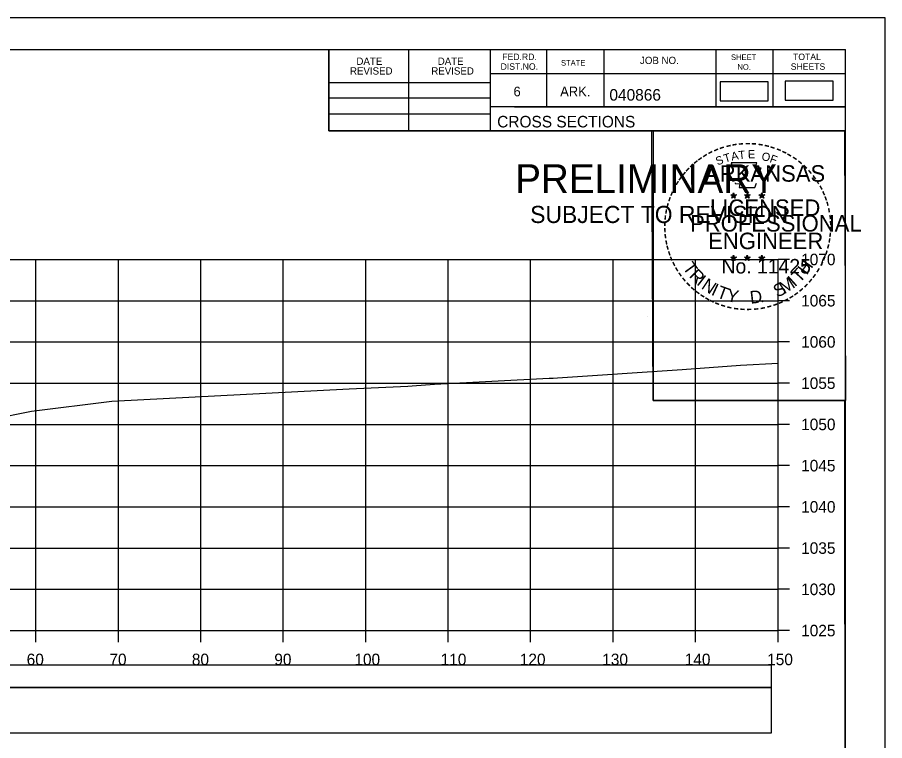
# Model space of a CAD drawing. Extents: x 1370565 to 1374448, y 301010 to 304637.
# Drawn here: x 1370792.8 to 1370898, y 303482.8 to 303570.5 of the extents above; entities that cross this region are included whole.
import ezdxf

# ---------------------------------------------------------------- set-up
doc = ezdxf.new("R2010")
doc.units = 0
for name, color, linetype in [('Default', 7, 'Continuous'), ('R_Axis', 7, 'Continuous'), ('R_Axis Annot', 7, 'Continuous'), ('R_Border', 7, 'Continuous'), ('R_Border PE', 7, 'Continuous'), ('R_Border Prem', 7, 'Continuous'), ('R_Drive', 7, 'Continuous'), ('R_Exist Surface', 7, 'Continuous'), ('R_Grid', 7, 'Continuous'), ('R_No Plot', 7, 'Continuous')]:
    doc.layers.add(name, color=color, linetype=linetype)

msp = doc.modelspace()

# ---------------------------------------------------------------- linework, layer by layer
at = {"layer": 'Default'}
msp.add_lwpolyline([(1370878.02, 303560.43), (1370883.85, 303560.43), (1370883.85, 303562.74), (1370878.02, 303562.74)], close=True, dxfattribs=at)
at = {"layer": 'R_Axis'}
for p, q in [((1370885.03, 303496.19), (1370885.03, 303541.19)), ((1370886.43, 303541.19), (1370885.03, 303541.19)), ((1370886.43, 303536.19), (1370885.03, 303536.19)), ((1370886.43, 303531.19), (1370885.03, 303531.19)), ((1370886.43, 303526.19), (1370885.03, 303526.19)), ((1370886.43, 303521.19), (1370885.03, 303521.19)), ((1370886.43, 303516.19), (1370885.03, 303516.19)), ((1370886.43, 303511.19), (1370885.03, 303511.19)), ((1370886.43, 303506.19), (1370885.03, 303506.19)), ((1370886.43, 303501.19), (1370885.03, 303501.19)), ((1370585.03, 303496.19), (1370885.03, 303496.19)), ((1370795.03, 303494.79), (1370795.03, 303496.19)), ((1370805.03, 303494.79), (1370805.03, 303496.19)), ((1370815.03, 303494.79), (1370815.03, 303496.19)), ((1370825.03, 303494.79), (1370825.03, 303496.19)), ((1370835.03, 303494.79), (1370835.03, 303496.19)), ((1370845.03, 303494.79), (1370845.03, 303496.19)), ((1370855.03, 303494.79), (1370855.03, 303496.19)), ((1370865.03, 303494.79), (1370865.03, 303496.19)), ((1370875.03, 303494.79), (1370875.03, 303496.19)), ((1370885.03, 303494.79), (1370885.03, 303496.19)), ((1370886.43, 303496.19), (1370885.03, 303496.19))]:
    msp.add_line(p, q, dxfattribs=at)
at = {"layer": 'R_Border'}
for p, q in [((1370577.03, 303566.65), (1370893.21, 303566.65)), ((1370830.57, 303556.77), (1370830.57, 303566.65)), ((1370840.25, 303556.77), (1370840.25, 303566.65)), ((1370850.11, 303566.65), (1370850.11, 303556.77)), ((1370856.95, 303566.65), (1370856.95, 303559.71)), ((1370863.89, 303566.65), (1370863.89, 303559.71)), ((1370877.47, 303566.65), (1370877.47, 303559.71)), ((1370884.41, 303566.65), (1370884.41, 303559.71)), ((1370893.21, 303361.19), (1370893.21, 303566.65)), ((1370893.21, 303563.71), (1370850.11, 303563.71)), ((1370893.21, 303563.73), (1370893.21, 303563.73)), ((1370830.57, 303562.63), (1370850.11, 303562.63)), ((1370830.57, 303560.77), (1370850.11, 303560.77)), ((1370830.57, 303558.83), (1370850.11, 303558.83)), ((1370893.21, 303559.71), (1370850.11, 303559.71)), ((1370853.07, 303559.71), (1370893.21, 303559.71)), ((1370893.21, 303556.77), (1370830.57, 303556.77))]:
    msp.add_line(p, q, dxfattribs=at)
at = {"layer": 'R_Border PE'}
for p, q in [((1370879.29, 303549.03), (1370879.64, 303548.92)), ((1370879.29, 303549.03), (1370879.54, 303548.98)), ((1370879.29, 303549.03), (1370879.53, 303548.91)), ((1370879.42, 303548.62), (1370879.64, 303548.92)), ((1370879.42, 303548.62), (1370879.55, 303548.86)), ((1370879.42, 303548.62), (1370879.64, 303548.84)), ((1370879.64, 303549.28), (1370879.6, 303549.03)), ((1370879.64, 303548.92), (1370879.64, 303549.28)), ((1370879.64, 303549.28), (1370879.69, 303549.03)), ((1370879.99, 303549.03), (1370879.64, 303548.92)), ((1370879.85, 303548.62), (1370879.64, 303548.92)), ((1370879.85, 303548.62), (1370879.64, 303548.83)), ((1370879.99, 303549.03), (1370879.7, 303548.98)), ((1370879.85, 303548.62), (1370879.72, 303548.91)), ((1370879.99, 303549.03), (1370879.78, 303548.93)), ((1370880.96, 303549.03), (1370881.31, 303548.92)), ((1370880.96, 303549.03), (1370881.21, 303548.98)), ((1370880.96, 303549.03), (1370881.2, 303548.91)), ((1370881.09, 303548.62), (1370881.31, 303548.92)), ((1370881.09, 303548.62), (1370881.22, 303548.86)), ((1370881.09, 303548.62), (1370881.31, 303548.84)), ((1370881.31, 303549.28), (1370881.27, 303549.03)), ((1370881.31, 303548.92), (1370881.31, 303549.28)), ((1370881.31, 303549.28), (1370881.36, 303549.03)), ((1370881.66, 303549.03), (1370881.31, 303548.92)), ((1370881.52, 303548.62), (1370881.31, 303548.92)), ((1370881.52, 303548.62), (1370881.31, 303548.83)), ((1370881.66, 303549.03), (1370881.37, 303548.98)), ((1370881.52, 303548.62), (1370881.39, 303548.91)), ((1370881.66, 303549.03), (1370881.45, 303548.93)), ((1370882.72, 303549.02), (1370883.07, 303548.91)), ((1370882.72, 303549.02), (1370882.98, 303548.97)), ((1370882.72, 303549.02), (1370882.96, 303548.89)), ((1370882.86, 303548.61), (1370883.07, 303548.91)), ((1370882.86, 303548.61), (1370882.98, 303548.85)), ((1370882.86, 303548.61), (1370883.07, 303548.83)), ((1370883.07, 303549.27), (1370883.03, 303549.02)), ((1370883.07, 303548.91), (1370883.07, 303549.27)), ((1370883.07, 303549.27), (1370883.12, 303549.02)), ((1370883.42, 303549.02), (1370883.07, 303548.91)), ((1370883.29, 303548.61), (1370883.07, 303548.91)), ((1370883.29, 303548.61), (1370883.07, 303548.82)), ((1370883.42, 303549.02), (1370883.13, 303548.97)), ((1370883.29, 303548.61), (1370883.15, 303548.9)), ((1370883.42, 303549.02), (1370883.22, 303548.91)), ((1370879.29, 303541.46), (1370879.64, 303541.34)), ((1370879.29, 303541.46), (1370879.54, 303541.41)), ((1370879.29, 303541.46), (1370879.52, 303541.33)), ((1370879.42, 303541.05), (1370879.64, 303541.34)), ((1370879.42, 303541.05), (1370879.55, 303541.29)), ((1370879.42, 303541.05), (1370879.63, 303541.26)), ((1370879.64, 303541.71), (1370879.59, 303541.46)), ((1370879.85, 303541.05), (1370879.63, 303541.26)), ((1370879.64, 303541.34), (1370879.64, 303541.71)), ((1370879.64, 303541.71), (1370879.68, 303541.46)), ((1370879.98, 303541.46), (1370879.64, 303541.34)), ((1370879.85, 303541.05), (1370879.64, 303541.34)), ((1370879.98, 303541.46), (1370879.7, 303541.41)), ((1370879.85, 303541.05), (1370879.71, 303541.34)), ((1370879.98, 303541.46), (1370879.78, 303541.35)), ((1370880.96, 303541.46), (1370881.3, 303541.34)), ((1370880.96, 303541.46), (1370881.21, 303541.41)), ((1370880.96, 303541.46), (1370881.19, 303541.33)), ((1370881.09, 303541.05), (1370881.3, 303541.34)), ((1370881.09, 303541.05), (1370881.21, 303541.29)), ((1370881.09, 303541.05), (1370881.3, 303541.26)), ((1370881.3, 303541.71), (1370881.26, 303541.46)), ((1370881.3, 303541.34), (1370881.3, 303541.71)), ((1370881.3, 303541.71), (1370881.35, 303541.46)), ((1370881.65, 303541.46), (1370881.3, 303541.34)), ((1370881.52, 303541.05), (1370881.3, 303541.34)), ((1370881.52, 303541.05), (1370881.3, 303541.26)), ((1370881.65, 303541.46), (1370881.37, 303541.41)), ((1370881.52, 303541.05), (1370881.38, 303541.34)), ((1370881.65, 303541.46), (1370881.45, 303541.35)), ((1370882.72, 303541.45), (1370883.07, 303541.33)), ((1370882.72, 303541.45), (1370882.98, 303541.4)), ((1370882.72, 303541.45), (1370882.96, 303541.32)), ((1370882.86, 303541.04), (1370883.07, 303541.33)), ((1370882.86, 303541.04), (1370882.98, 303541.28)), ((1370882.86, 303541.04), (1370883.07, 303541.25)), ((1370883.07, 303541.7), (1370883.03, 303541.45)), ((1370883.07, 303541.33), (1370883.07, 303541.7)), ((1370883.07, 303541.7), (1370883.12, 303541.45)), ((1370883.42, 303541.45), (1370883.07, 303541.33)), ((1370883.28, 303541.04), (1370883.07, 303541.33)), ((1370883.28, 303541.04), (1370883.07, 303541.25)), ((1370883.42, 303541.45), (1370883.13, 303541.4)), ((1370883.28, 303541.04), (1370883.15, 303541.33)), ((1370883.42, 303541.45), (1370883.21, 303541.34))]:
    msp.add_line(p, q, dxfattribs=at)
for points in [[(1370879.33, 303552.91), (1370879.6, 303552.08)], [(1370882.84, 303551.98), (1370882.98, 303552.27), (1370882.3, 303552.24), (1370882.45, 303552.91), (1370879.33, 303552.91)], [(1370879.82, 303550.48), (1370879.82, 303550.4), (1370880.39, 303550.38), (1370880.33, 303549.9), (1370882.2, 303549.9), (1370882.4, 303550.44)], [(1370879.64, 303549.28), (1370879.85, 303548.62), (1370879.29, 303549.03), (1370879.99, 303549.03), (1370879.42, 303548.62), (1370879.64, 303549.28)], [(1370881.31, 303549.28), (1370881.52, 303548.62), (1370880.96, 303549.03), (1370881.66, 303549.03), (1370881.09, 303548.62), (1370881.31, 303549.28)], [(1370883.07, 303549.27), (1370883.29, 303548.61), (1370882.72, 303549.02), (1370883.42, 303549.02), (1370882.86, 303548.61), (1370883.07, 303549.27)], [(1370879.64, 303541.71), (1370879.85, 303541.05), (1370879.29, 303541.46), (1370879.98, 303541.46), (1370879.42, 303541.05), (1370879.64, 303541.71)], [(1370881.3, 303541.71), (1370881.52, 303541.05), (1370880.96, 303541.46), (1370881.65, 303541.46), (1370881.09, 303541.05), (1370881.3, 303541.71)], [(1370883.07, 303541.7), (1370883.28, 303541.04), (1370882.72, 303541.45), (1370883.42, 303541.45), (1370882.86, 303541.04), (1370883.07, 303541.7)]]:
    msp.add_lwpolyline(points, dxfattribs=at)
for centre, radius in [((1370879.64, 303548.92), 0.172), ((1370879.64, 303548.92), 0.145), ((1370879.64, 303548.92), 0.116), ((1370879.64, 303548.92), 0.0991), ((1370879.64, 303548.92), 0.0747), ((1370879.64, 303548.92), 0.0495), ((1370879.64, 303548.92), 0.0296), ((1370881.31, 303548.92), 0.172), ((1370881.31, 303548.92), 0.145), ((1370881.31, 303548.92), 0.116), ((1370881.31, 303548.92), 0.0991), ((1370881.31, 303548.92), 0.0747), ((1370881.31, 303548.92), 0.0495), ((1370881.31, 303548.92), 0.0296), ((1370883.07, 303548.91), 0.172), ((1370883.07, 303548.91), 0.145), ((1370883.07, 303548.91), 0.116), ((1370883.07, 303548.91), 0.0991), ((1370883.07, 303548.91), 0.0747), ((1370883.07, 303548.91), 0.0495), ((1370883.07, 303548.91), 0.0296), ((1370879.63, 303541.34), 0.172), ((1370879.63, 303541.34), 0.145), ((1370879.63, 303541.34), 0.116), ((1370879.63, 303541.34), 0.0991), ((1370879.63, 303541.34), 0.0747), ((1370879.63, 303541.34), 0.0495), ((1370879.63, 303541.34), 0.0296), ((1370881.3, 303541.34), 0.172), ((1370881.3, 303541.34), 0.145), ((1370881.3, 303541.34), 0.116), ((1370881.3, 303541.34), 0.0991), ((1370881.3, 303541.34), 0.0747), ((1370881.3, 303541.34), 0.0495), ((1370881.3, 303541.34), 0.0296), ((1370883.07, 303541.33), 0.172), ((1370883.07, 303541.33), 0.145), ((1370883.07, 303541.33), 0.116), ((1370883.07, 303541.33), 0.0991), ((1370883.07, 303541.33), 0.0747), ((1370883.07, 303541.33), 0.0495), ((1370883.07, 303541.33), 0.0296)]:
    msp.add_circle(centre, radius, dxfattribs=at)
at = {"layer": 'R_Drive'}
for points in [[(1370885.89, 303560.51), (1370891.72, 303560.51), (1370891.72, 303562.82), (1370885.89, 303562.82)], [(1370585.82, 303489.29), (1370884.24, 303489.29), (1370884.24, 303491.99), (1370585.82, 303491.99)], [(1370585.82, 303483.77), (1370884.24, 303483.77), (1370884.24, 303489.29), (1370585.82, 303489.29)]]:
    msp.add_lwpolyline(points, close=True, dxfattribs=at)
at = {"layer": 'R_Exist Surface'}
msp.add_lwpolyline([(1370775.21, 303518.92), (1370794.5, 303522.8), (1370804.24, 303524.01), (1370833.03, 303525.51), (1370840.14, 303525.84), (1370840.65, 303525.88), (1370843.35, 303526.06), (1370857.26, 303526.78), (1370857.74, 303526.8), (1370857.76, 303526.8), (1370858.28, 303526.84), (1370873.42, 303527.84), (1370880.47, 303528.37), (1370885.03, 303528.63)], dxfattribs=at)
at = {"layer": 'R_Grid'}
for p, q in [((1370585.03, 303541.19), (1370885.03, 303541.19)), ((1370795.03, 303496.19), (1370795.03, 303541.19)), ((1370805.03, 303496.19), (1370805.03, 303541.19)), ((1370815.03, 303496.19), (1370815.03, 303541.19)), ((1370825.03, 303496.19), (1370825.03, 303541.19)), ((1370835.03, 303496.19), (1370835.03, 303541.19)), ((1370845.03, 303496.19), (1370845.03, 303541.19)), ((1370855.03, 303496.19), (1370855.03, 303541.19)), ((1370865.03, 303496.19), (1370865.03, 303541.19)), ((1370875.03, 303496.19), (1370875.03, 303541.19)), ((1370885.03, 303496.19), (1370885.03, 303541.19)), ((1370585.03, 303536.19), (1370885.03, 303536.19)), ((1370585.03, 303531.19), (1370885.03, 303531.19)), ((1370585.03, 303526.19), (1370885.03, 303526.19)), ((1370585.03, 303521.19), (1370885.03, 303521.19)), ((1370585.03, 303516.19), (1370885.03, 303516.19)), ((1370585.03, 303511.19), (1370885.03, 303511.19)), ((1370585.03, 303506.19), (1370885.03, 303506.19)), ((1370585.03, 303501.19), (1370885.03, 303501.19)), ((1370585.03, 303496.19), (1370885.03, 303496.19))]:
    msp.add_line(p, q, dxfattribs=at)
at = {"layer": 'R_No Plot'}
for p, q in [((1370564.63, 303570.55), (1370897.96, 303570.55)), ((1370869.24, 303534.32), (1370869.24, 303534.32))]:
    msp.add_line(p, q, dxfattribs=at)
for points in [[(1370564.62, 303570.55), (1370897.96, 303570.55), (1370897.96, 303357.21), (1370564.62, 303357.21)], [(1370810.95, 303566.65), (1370830.57, 303566.65), (1370830.57, 303556.77), (1370846.68, 303556.77), (1370869.88, 303556.77), (1370869.88, 303524.1), (1370893.09, 303524.1), (1370893.21, 303361.19), (1370577.03, 303361.19), (1370577.03, 303566.65)], [(1370869.74, 303556.77), (1370893.09, 303556.77), (1370893.23, 303524.1), (1370869.88, 303524.1)]]:
    msp.add_lwpolyline(points, close=True, dxfattribs=at)

# ---------------------------------------------------------------- texts
at = {"layer": 'R_Axis Annot'}
for s, p in [('1070', (1370887.83, 303540.49)), ('1065', (1370887.83, 303535.49)), ('1060', (1370887.83, 303530.49)), ('1055', (1370887.83, 303525.49)), ('1050', (1370887.83, 303520.49)), ('1045', (1370887.83, 303515.49)), ('1040', (1370887.83, 303510.49)), ('1035', (1370887.83, 303505.49)), ('1030', (1370887.83, 303500.49)), ('1025', (1370887.83, 303495.49)), ('60', (1370793.91, 303491.99)), ('70', (1370803.94, 303491.99)), ('80', (1370813.94, 303491.99)), ('90', (1370823.94, 303491.99)), ('100', (1370833.65, 303491.99)), ('110', (1370844.11, 303491.99)), ('120', (1370853.71, 303491.99)), ('130', (1370863.71, 303491.99)), ('140', (1370873.71, 303491.99)), ('150', (1370883.71, 303491.99))]:
    msp.add_text(s, height=1.4, dxfattribs=at).set_placement(p)
at = {"layer": 'R_Border'}
for s, height, p in [('DATE', 0.879, (1370833.9, 303564.79)), ('DATE', 0.879, (1370843.76, 303564.79)), ('FED.RD.', 0.782, (1370851.59, 303565.37)), ('STATE', 0.684, (1370858.71, 303564.69)), ('JOB NO.', 0.879, (1370868.29, 303564.89)), ('SHEET', 0.684, (1370879.33, 303565.37)), ('TOTAL', 0.782, (1370886.85, 303565.37)), ('REVISED', 0.879, (1370833.12, 303563.61)), ('REVISED', 0.879, (1370842.98, 303563.61)), ('DIST.NO.', 0.782, (1370851.39, 303564.19)), ('NO.', 0.684, (1370880.11, 303564.19)), ('SHEETS', 0.782, (1370886.57, 303564.19)), ('6', 1.17, (1370852.95, 303560.97)), ('ARK.', 1.172, (1370858.61, 303560.97)), ('040866', 1.4, (1370864.58, 303560.45)), ('CROSS SECTIONS', 1.4, (1370850.97, 303557.2))]:
    msp.add_text(s, height=height, rotation=360, dxfattribs=at).set_placement(p)
at = {"layer": 'R_Border PE'}
for s, height, rotation, p in [('-', 1.6, 24.3072, (1370877.45, 303553.76)), ('-', 1.6, 19.1761, (1370878.08, 303554.03)), ('-', 1.6, 13.6301, (1370878.83, 303554.27)), ('-', 1.6, 10.2193, (1370879.51, 303554.44)), ('-', 1.6, 5.8968, (1370880.24, 303554.55)), ('-', 1.6, 0.1862, (1370881.01, 303554.62)), ('-', 1.6, 357.743, (1370881.73, 303554.61)), ('-', 1.6, 352.1617, (1370882.48, 303554.55)), ('-', 1.6, 347.2049, (1370883.19, 303554.44)), ('-', 1.6, 342.3362, (1370883.83, 303554.28)), ('-', 1.6, 337.8551, (1370884.56, 303554.06)), ('-', 1.6, 36.2317, (1370875.64, 303552.68)), ('-', 1.6, 34.0636, (1370876.22, 303553.08)), ('-', 1.6, 28.7918, (1370876.81, 303553.45)), ('S', 1, 21.594, (1370877.69, 303552.58)), ('T', 1, 16.4036, (1370878.6, 303552.92)), ('A', 1, 11.2132, (1370879.43, 303553.17)), ('T', 1, 6.0228, (1370880.28, 303553.33)), ('E', 1, 0.8323, (1370881.38, 303553.44)), ('O', 1, 350.4515, (1370882.98, 303553.23)), ('F', 1, 340.0707, (1370883.94, 303553)), ('-', 1.6, 334.1211, (1370885.2, 303553.79)), ('-', 1.6, 329.6409, (1370885.77, 303553.5)), ('-', 1.6, 325.8627, (1370886.42, 303553.14)), ('-', 1.6, 42.9622, (1370874.73, 303551.89)), ('-', 1.6, 38.9507, (1370875.16, 303552.3)), ('ARKANSAS', 2, 360, (1370876.18, 303550.62)), ('-', 1.6, 320.5297, (1370887.03, 303552.72)), ('-', 1.6, 315.5786, (1370887.63, 303552.23)), ('-', 1.6, 50.6142, (1370873.88, 303550.92)), ('-', 1.6, 48.423, (1370874.28, 303551.41)), ('-', 1.6, 309.8797, (1370888.2, 303551.68)), ('-', 1.6, 58.0706, (1370873.14, 303549.83)), ('-', 1.6, 54.2325, (1370873.46, 303550.36)), ('-', 1.6, 306.6522, (1370888.72, 303551.08)), ('-', 1.4, 303.6753, (1370889.21, 303550.51)), ('-', 1.6, 67.7743, (1370872.57, 303548.6)), ('-', 1.6, 62.8713, (1370872.83, 303549.22)), ('-', 1.6, 299.6684, (1370889.53, 303549.9)), ('-', 1.6, 294.6628, (1370889.85, 303549.29)), ('-', 1.6, 72.3945, (1370872.35, 303547.97)), ('LICENSED', 2, 360, (1370876.78, 303546.47)), ('DWB', 0.01, 360, (1370879.63, 303548.91)), ('DWB', 0.01, 360, (1370881.3, 303548.91)), ('DWB', 0.01, 360, (1370883.06, 303548.9)), ('-', 1.6, 290.5728, (1370890.11, 303548.71)), ('-', 1.6, 81.2013, (1370872.02, 303546.55)), ('-', 1.6, 75.461, (1370872.15, 303547.26)), ('-', 1.6, 285.1233, (1370890.34, 303548.13)), ('-', 1.6, 280.5493, (1370890.54, 303547.39)), ('-', 1.6, 85.1863, (1370871.94, 303545.86)), ('PROFESSIONAL', 2, 360, (1370874.36, 303544.57)), ('-', 1.6, 276.5962, (1370890.7, 303546.62)), ('-', 1.6, 89.0622, (1370871.92, 303545.16)), ('-', 1.6, 274.3301, (1370890.76, 303545.9)), ('-', 1.6, 269.9407, (1370890.8, 303545.27)), ('-', 1.6, 94.1959, (1370871.95, 303544.43)), ('-', 1.6, 98.9479, (1370872.03, 303543.76)), ('ENGINEER', 2, 360, (1370876.55, 303542.44)), ('-', 1.6, 263.5172, (1370890.78, 303544.6)), ('-', 1.6, 101.7149, (1370872.16, 303543.03)), ('-', 1.6, 255.7626, (1370890.6, 303543.27)), ('-', 1.6, 260.9953, (1370890.71, 303543.95)), ('-', 1.6, 105.4578, (1370872.32, 303542.44)), ('-', 1.6, 109.0874, (1370872.54, 303541.8)), ('-', 1.6, 252.8681, (1370890.42, 303542.55)), ('-', 1.6, 114.0643, (1370872.79, 303541.21)), ('T', 1.54, 306.0406, (1370873.4, 303540.18)), ('No. 11425', 1.757, 360, (1370878.17, 303539.49)), ('DWB', 0.01, 360, (1370879.62, 303541.34)), ('DWB', 0.01, 360, (1370881.29, 303541.34)), ('DWB', 0.01, 360, (1370883.06, 303541.33)), ('H', 1.54, 54.6088, (1370888.52, 303539.22)), ('-', 1.6, 244.6197, (1370889.93, 303541.25)), ('-', 1.6, 247.8887, (1370890.19, 303541.88)), ('-', 1.6, 115.7289, (1370873.1, 303540.59)), ('-', 1.6, 120.4471, (1370873.45, 303540)), ('R', 1.54, 314.005, (1370874.16, 303539.14)), ('T', 1.54, 46.6444, (1370887.63, 303538.28)), ('-', 1.6, 239.0712, (1370889.54, 303540.5)), ('-', 1.6, 125.8934, (1370873.86, 303539.44)), ('-', 1.6, 130.7181, (1370874.32, 303538.89)), ('I', 1.54, 321.9694, (1370875.06, 303538.2)), ('N', 1.54, 326.5002, (1370875.63, 303537.73)), ('M', 1.54, 32.6563, (1370885.78, 303536.95)), ('I', 1.54, 42.1136, (1370887.06, 303537.8)), ('-', 1.6, 231.2538, (1370888.7, 303539.28)), ('-', 1.6, 233.8452, (1370889.13, 303539.84)), ('-', 1.6, 134.2238, (1370874.84, 303538.35)), ('-', 1.6, 138.9338, (1370875.36, 303537.88)), ('I', 1.54, 335.3603, (1370876.83, 303536.95)), ('T', 1.54, 339.8912, (1370877.49, 303536.62)), ('S', 1.54, 26.9312, (1370884.94, 303536.54)), ('-', 1.6, 225.7653, (1370888.23, 303538.71)), ('-', 1.6, 144.6463, (1370875.92, 303537.48)), ('-', 1.6, 148.0898, (1370876.48, 303537.11)), ('Y', 1.54, 347.8556, (1370878.71, 303536.17)), ('D', 1.54, 6.3969, (1370881.7, 303535.81)), ('-', 1.6, 212.2491, (1370886.62, 303537.35)), ('-', 1.6, 215.7363, (1370887.15, 303537.73)), ('-', 1.6, 221.0851, (1370887.7, 303538.2)), ('-', 1.6, 151.5704, (1370877.06, 303536.78)), ('-', 1.6, 154.6002, (1370877.58, 303536.53)), ('-', 1.6, 158.5612, (1370878.2, 303536.28)), ('-', 1.6, 162.7983, (1370878.89, 303536.07)), ('.', 1.54, 13.7642, (1370882.89, 303535.94)), ('-', 1.6, 200.7184, (1370884.82, 303536.41)), ('-', 1.6, 204.2516, (1370885.44, 303536.68)), ('-', 1.6, 207.3568, (1370886.06, 303537)), ('-', 1.6, 167.5555, (1370879.6, 303535.9)), ('-', 1.6, 173.1155, (1370880.38, 303535.79)), ('-', 1.6, 176.5183, (1370881.12, 303535.74)), ('-', 1.6, 181.5918, (1370881.87, 303535.76)), ('-', 1.6, 185.8167, (1370882.68, 303535.83)), ('-', 1.6, 191.2858, (1370883.41, 303535.97)), ('-', 1.6, 195.4743, (1370884.14, 303536.17))]:
    msp.add_text(s, height=height, rotation=rotation, dxfattribs=at).set_placement(p)
at = {"layer": 'R_Border Prem'}
for s, height, p in [('PRELIMINARY', 3.5, (1370853.16, 303549.24)), ('DWB', 0.01, (1370853.9, 303551.09)), ('SUBJECT TO REVISION', 2.0751, (1370854.97, 303545.61))]:
    msp.add_text(s, height=height, rotation=360, dxfattribs=at).set_placement(p)

doc.saveas('drawing.dxf')
